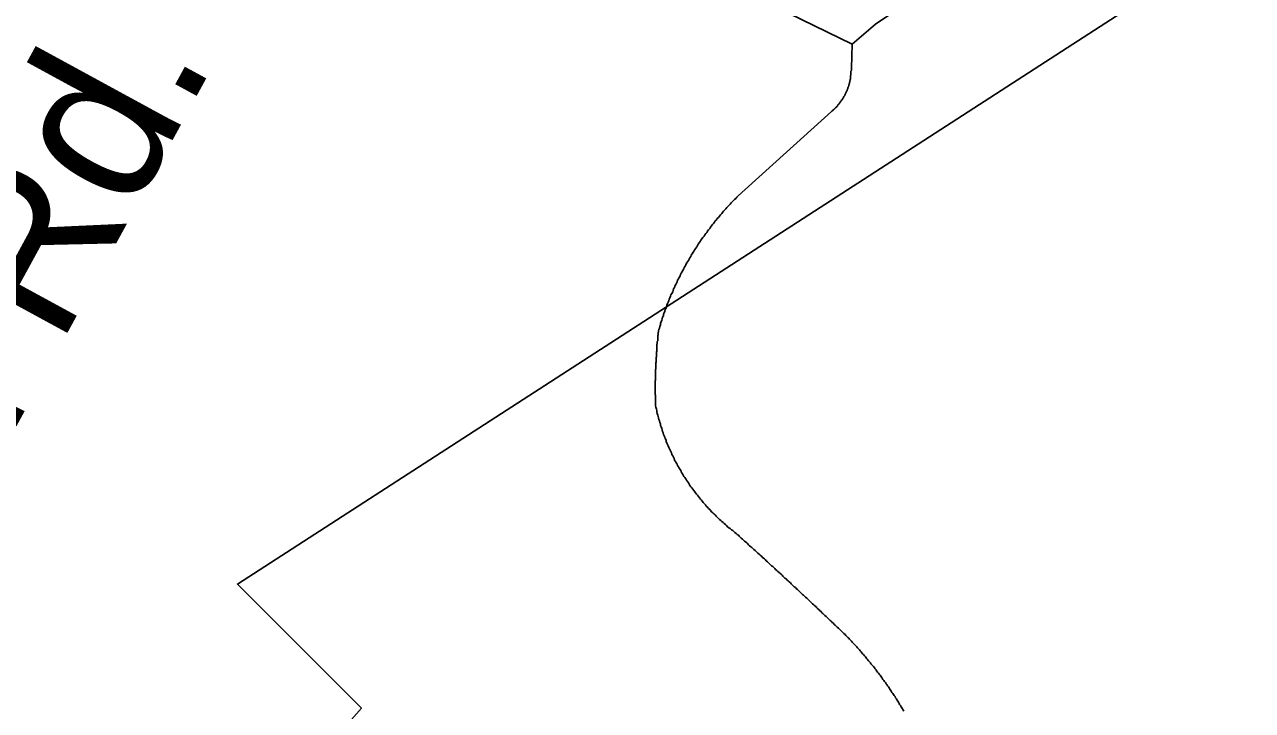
# Model space of a CAD drawing. Extents: x 1268485 to 1426702, y 514839 to 616766.
# Drawn here: x 1383519 to 1384033, y 559270 to 559557 of the extents above; entities that cross this region are included whole.
import ezdxf

# ---------------------------------------------------------------- set-up
doc = ezdxf.new("R2010")
doc.units = 0
for name, color, linetype in [('Old_Level_11', 7, 'Continuous'), ('Old_Level_35', 7, 'Continuous'), ('Old_Level_48', 7, 'Continuous'), ('Old_Level_49', 7, 'Continuous')]:
    doc.layers.add(name, color=color, linetype=linetype)

msp = doc.modelspace()

# ---------------------------------------------------------------- linework, layer by layer
at = {"layer": 'Old_Level_35'}
for p, q in [((1383865.343, 559549.201), (1383865.035, 559539.103)), ((1383856.731, 559520.956), (1383817.668, 559485.635))]:
    msp.add_line(p, q, dxfattribs=at)
for points in [[(1383542.796, 559711.142), (1383681.001, 559639.681), (1383712.169, 559623.892), (1383865.343, 559549.201)], [(1384008.367, 559649.831), (1383956.489, 559613.383), (1383909.224, 559580.574), (1383875.083, 559557.558), (1383865.343, 559549.201)], [(1383865.035, 559539.103), (1383865.035, 559538.949), (1383865.035, 559538.744), (1383865.035, 559538.488), (1383865.035, 559538.334), (1383865.035, 559538.128), (1383864.83, 559537.873), (1383864.83, 559537.668), (1383864.83, 559537.513), (1383864.83, 559537.257), (1383864.83, 559537.052), (1383864.83, 559536.898), (1383864.83, 559536.642), (1383864.83, 559536.437), (1383864.83, 559536.232), (1383864.728, 559535.975), (1383864.728, 559535.822), (1383864.728, 559535.617), (1383864.728, 559535.463), (1383864.728, 559535.207), (1383864.625, 559535.002), (1383864.625, 559534.797), (1383864.625, 559534.54), (1383864.523, 559534.387), (1383864.523, 559534.182), (1383864.523, 559533.977), (1383864.42, 559533.772), (1383864.42, 559533.566), (1383864.42, 559533.361), (1383864.215, 559533.207), (1383864.215, 559532.951), (1383864.215, 559532.746), (1383864.113, 559532.541), (1383864.113, 559532.387), (1383864.01, 559532.131), (1383864.01, 559531.926), (1383863.908, 559531.772), (1383863.908, 559531.567), (1383863.703, 559531.362), (1383863.703, 559531.106), (1383863.6, 559530.952), (1383863.6, 559530.747), (1383863.498, 559530.542), (1383863.395, 559530.388), (1383863.395, 559530.183), (1383863.292, 559529.978), (1383863.292, 559529.824), (1383863.087, 559529.619), (1383862.985, 559529.363), (1383862.985, 559529.209), (1383862.882, 559529.004), (1383862.78, 559528.799), (1383862.575, 559528.645), (1383862.575, 559528.44), (1383862.472, 559528.235), (1383862.37, 559528.081), (1383862.267, 559527.876), (1383862.267, 559527.671), (1383862.165, 559527.568), (1383861.96, 559527.363), (1383861.857, 559527.21), (1383861.755, 559527.005), (1383861.755, 559526.8), (1383861.652, 559526.646), (1383861.55, 559526.44), (1383861.344, 559526.235), (1383861.242, 559526.133), (1383861.139, 559525.928), (1383861.037, 559525.774), (1383860.832, 559525.569), (1383860.729, 559525.415), (1383860.627, 559525.262), (1383860.524, 559525.057), (1383860.422, 559524.852), (1383860.217, 559524.749), (1383860.114, 559524.544), (1383860.012, 559524.39), (1383859.909, 559524.237), (1383859.704, 559524.082), (1383859.602, 559523.929), (1383859.499, 559523.775), (1383859.396, 559523.57), (1383859.294, 559523.416), (1383859.089, 559523.262), (1383858.986, 559523.109), (1383858.884, 559523.006), (1383858.781, 559522.801), (1383858.474, 559522.699), (1383858.371, 559522.494), (1383858.269, 559522.391), (1383858.166, 559522.186), (1383857.961, 559522.084), (1383857.859, 559521.929), (1383857.654, 559521.827), (1383857.551, 559521.622), (1383857.346, 559521.519), (1383857.243, 559521.366), (1383857.038, 559521.263), (1383856.833, 559521.058), (1383856.731, 559520.956)], [(1383817.668, 559485.635), (1383817.156, 559485.123), (1383816.643, 559484.61), (1383816.13, 559484.2), (1383815.72, 559483.687), (1383815.208, 559483.175), (1383814.798, 559482.764), (1383814.388, 559482.252), (1383813.875, 559481.739), (1383813.362, 559481.227), (1383812.952, 559480.766), (1383812.542, 559480.253), (1383812.029, 559479.74), (1383811.619, 559479.228), (1383811.107, 559478.766), (1383810.799, 559478.253), (1383810.287, 559477.741), (1383809.876, 559477.228), (1383809.466, 559476.665), (1383808.954, 559476.203), (1383808.646, 559475.69), (1383808.133, 559475.177), (1383807.723, 559474.614), (1383807.416, 559474.101), (1383806.903, 559473.64), (1383806.493, 559473.076), (1383806.083, 559472.563), (1383805.775, 559471.999), (1383805.263, 559471.487), (1383804.853, 559470.923), (1383804.545, 559470.359), (1383804.135, 559469.898), (1383803.725, 559469.333), (1383803.417, 559468.77), (1383802.905, 559468.257), (1383802.495, 559467.693), (1383802.084, 559467.13), (1383801.777, 559466.565), (1383801.367, 559466.002), (1383800.957, 559465.438), (1383800.649, 559464.874), (1383800.341, 559464.31), (1383800.034, 559463.746), (1383799.624, 559463.182), (1383799.214, 559462.618), (1383798.906, 559462.054), (1383798.496, 559461.491), (1383798.086, 559460.926), (1383797.881, 559460.363), (1383797.471, 559459.799), (1383797.163, 559459.183), (1383796.856, 559458.62), (1383796.548, 559458.056), (1383796.138, 559457.492), (1383795.83, 559456.877), (1383795.523, 559456.313), (1383795.113, 559455.698), (1383794.908, 559455.134), (1383794.498, 559454.57), (1383794.292, 559453.955), (1383793.882, 559453.391), (1383793.575, 559452.776), (1383793.37, 559452.212), (1383792.96, 559451.546), (1383792.755, 559450.93), (1383792.344, 559450.366), (1383792.139, 559449.751), (1383791.832, 559449.136), (1383791.627, 559448.572), (1383791.217, 559447.957), (1383791.012, 559447.29), (1383790.704, 559446.727), (1383790.499, 559446.112), (1383790.294, 559445.497), (1383789.884, 559444.881), (1383789.576, 559444.266), (1383789.371, 559443.651), (1383789.166, 559442.984), (1383788.859, 559442.421), (1383788.654, 559441.806), (1383788.346, 559441.191), (1383788.141, 559440.575), (1383787.833, 559439.96), (1383787.731, 559439.293), (1383787.526, 559438.678), (1383787.218, 559438.063), (1383787.013, 559437.397), (1383786.706, 559436.73), (1383786.5, 559436.115), (1383786.398, 559435.5), (1383786.09, 559434.885), (1383785.885, 559434.27), (1383785.783, 559433.604), (1383785.475, 559432.937), (1383785.27, 559432.322), (1383785.168, 559431.706), (1383784.86, 559431.04), (1383784.758, 559430.374), (1383784.45, 559429.758), (1383784.347, 559429.143)], [(1383784.347, 559429.143), (1383784.347, 559428.836), (1383784.245, 559428.477), (1383784.245, 559428.17), (1383784.245, 559427.862), (1383784.245, 559427.555), (1383784.142, 559427.247), (1383784.142, 559426.939), (1383784.142, 559426.632), (1383784.04, 559426.324), (1383784.04, 559425.914), (1383784.04, 559425.607), (1383784.04, 559425.299), (1383784.04, 559424.991), (1383783.835, 559424.684), (1383783.835, 559424.376), (1383783.835, 559424.069), (1383783.835, 559423.761), (1383783.732, 559423.454), (1383783.732, 559423.146), (1383783.732, 559422.838), (1383783.732, 559422.479), (1383783.732, 559422.172), (1383783.63, 559421.864), (1383783.63, 559421.556), (1383783.63, 559421.249), (1383783.63, 559420.941), (1383783.63, 559420.634), (1383783.527, 559420.326), (1383783.527, 559419.916), (1383783.527, 559419.608), (1383783.527, 559419.301), (1383783.527, 559418.993), (1383783.527, 559418.686), (1383783.527, 559418.378), (1383783.425, 559418.07), (1383783.425, 559417.763), (1383783.425, 559417.455), (1383783.425, 559417.148), (1383783.425, 559416.789), (1383783.425, 559416.482), (1383783.425, 559416.174), (1383783.22, 559415.867), (1383783.22, 559415.559), (1383783.22, 559415.251), (1383783.22, 559414.892), (1383783.22, 559414.585), (1383783.22, 559414.226), (1383783.22, 559413.919), (1383783.22, 559413.611), (1383783.22, 559413.303), (1383783.117, 559412.996), (1383783.117, 559412.688), (1383783.117, 559412.381), (1383783.117, 559412.073), (1383783.117, 559411.766), (1383783.117, 559411.458), (1383783.117, 559411.15), (1383783.117, 559410.791), (1383783.117, 559410.484), (1383783.117, 559410.125), (1383783.117, 559409.818), (1383783.117, 559409.51), (1383783.117, 559409.202), (1383783.117, 559408.895), (1383783.117, 559408.587), (1383783.015, 559408.228), (1383783.015, 559407.92), (1383783.015, 559407.613), (1383783.015, 559407.305), (1383783.015, 559406.998), (1383783.015, 559406.69), (1383783.015, 559406.383), (1383783.015, 559406.075), (1383783.015, 559405.665), (1383783.015, 559405.357), (1383783.015, 559405.05), (1383783.015, 559404.742), (1383783.015, 559404.435), (1383783.015, 559404.127), (1383783.015, 559403.819), (1383783.015, 559403.512), (1383783.015, 559403.204), (1383783.015, 559402.897), (1383783.015, 559402.538), (1383783.117, 559402.231), (1383783.117, 559401.923), (1383783.117, 559401.615), (1383783.117, 559401.256), (1383783.117, 559400.949), (1383783.117, 559400.641), (1383783.117, 559400.333), (1383783.117, 559400.026), (1383783.117, 559399.667), (1383783.117, 559399.36), (1383783.117, 559399.052), (1383783.117, 559398.745), (1383783.117, 559398.437), (1383783.117, 559398.13), (1383783.117, 559397.822)], [(1383783.117, 559397.822), (1383783.22, 559397.207), (1383783.527, 559396.489), (1383783.63, 559395.874), (1383783.732, 559395.259), (1383783.835, 559394.644), (1383784.04, 559393.977), (1383784.245, 559393.362), (1383784.347, 559392.747), (1383784.45, 559392.131), (1383784.758, 559391.516), (1383784.86, 559390.901), (1383785.168, 559390.235), (1383785.27, 559389.62), (1383785.475, 559389.005), (1383785.783, 559388.39), (1383785.885, 559387.774), (1383786.09, 559387.108), (1383786.295, 559386.492), (1383786.5, 559385.877), (1383786.706, 559385.314), (1383787.013, 559384.699), (1383787.218, 559384.084), (1383787.526, 559383.417), (1383787.628, 559382.853), (1383787.833, 559382.238), (1383788.141, 559381.623), (1383788.346, 559381.059), (1383788.654, 559380.443), (1383788.961, 559379.828), (1383789.269, 559379.265), (1383789.474, 559378.7), (1383789.781, 559378.085), (1383789.986, 559377.522), (1383790.294, 559376.855), (1383790.602, 559376.292), (1383790.909, 559375.727), (1383791.114, 559375.112), (1383791.524, 559374.549), (1383791.729, 559373.984), (1383792.139, 559373.421), (1383792.344, 559372.806), (1383792.755, 559372.241), (1383792.96, 559371.678), (1383793.37, 559371.114), (1383793.78, 559370.55), (1383793.985, 559369.986), (1383794.395, 559369.422), (1383794.703, 559368.858), (1383795.01, 559368.294), (1383795.42, 559367.833), (1383795.728, 559367.269), (1383796.138, 559366.705), (1383796.548, 559366.141), (1383796.856, 559365.629), (1383797.163, 559365.065), (1383797.471, 559364.552), (1383797.881, 559363.988), (1383798.291, 559363.476), (1383798.701, 559362.963), (1383799.111, 559362.451), (1383799.521, 559361.886), (1383799.829, 559361.374), (1383800.239, 559360.861), (1383800.649, 559360.4), (1383801.162, 559359.887), (1383801.469, 559359.323), (1383801.879, 559358.81), (1383802.289, 559358.298), (1383802.7, 559357.837), (1383803.11, 559357.324), (1383803.622, 559356.862), (1383804.032, 559356.401), (1383804.34, 559355.889), (1383804.853, 559355.376), (1383805.263, 559354.914), (1383805.775, 559354.453), (1383806.288, 559353.941), (1383806.596, 559353.479), (1383807.108, 559353.018), (1383807.621, 559352.556), (1383808.031, 559352.146), (1383808.544, 559351.634), (1383808.954, 559351.173), (1383809.364, 559350.763), (1383809.876, 559350.301), (1383810.389, 559349.891), (1383810.902, 559349.43), (1383811.414, 559349.02), (1383811.824, 559348.558), (1383812.337, 559348.148), (1383812.85, 559347.687), (1383813.26, 559347.225), (1383813.772, 559346.815), (1383814.388, 559346.456), (1383814.9, 559345.995), (1383815.413, 559345.636), (1383815.925, 559345.174), (1383816.336, 559344.816), (1383816.848, 559344.354)], [(1383816.848, 559344.354), (1383817.258, 559343.996), (1383817.771, 559343.637), (1383818.078, 559343.226), (1383818.591, 559342.816), (1383819.001, 559342.458), (1383819.514, 559342.048), (1383819.924, 559341.638), (1383820.334, 559341.228), (1383820.744, 559340.868), (1383821.257, 559340.458), (1383821.667, 559340.048), (1383822.077, 559339.69), (1383822.487, 559339.228), (1383823, 559338.87), (1383823.41, 559338.51), (1383823.922, 559338.049), (1383824.23, 559337.69), (1383824.743, 559337.332), (1383825.153, 559336.87), (1383825.665, 559336.511), (1383825.973, 559336.101), (1383826.486, 559335.691), (1383826.896, 559335.332), (1383827.408, 559334.922), (1383827.716, 559334.512), (1383828.229, 559334.102), (1383828.639, 559333.743), (1383829.151, 559333.333), (1383829.459, 559332.923), (1383829.972, 559332.564), (1383830.382, 559332.103), (1383830.792, 559331.744), (1383831.202, 559331.333), (1383831.612, 559330.923), (1383832.125, 559330.565), (1383832.535, 559330.103), (1383833.047, 559329.745), (1383833.355, 559329.385), (1383833.868, 559328.924), (1383834.278, 559328.565), (1383834.79, 559328.104), (1383835.098, 559327.745), (1383835.61, 559327.387), (1383836.021, 559326.925), (1383836.328, 559326.566), (1383836.841, 559326.105), (1383837.251, 559325.746), (1383837.763, 559325.387), (1383838.174, 559324.926), (1383838.584, 559324.567), (1383838.994, 559324.106), (1383839.506, 559323.747), (1383839.917, 559323.388), (1383840.327, 559322.926), (1383840.737, 559322.568), (1383841.147, 559322.106), (1383841.659, 559321.748), (1383841.967, 559321.388), (1383842.48, 559320.927), (1383842.89, 559320.568), (1383843.402, 559320.107), (1383843.71, 559319.748), (1383844.223, 559319.338), (1383844.633, 559318.928), (1383845.043, 559318.569), (1383845.453, 559318.108), (1383845.863, 559317.749), (1383846.376, 559317.287), (1383846.786, 559316.929), (1383847.298, 559316.519), (1383847.606, 559316.109), (1383848.016, 559315.699), (1383848.529, 559315.289), (1383848.836, 559314.929), (1383849.349, 559314.519), (1383849.759, 559314.109), (1383850.272, 559313.699), (1383850.579, 559313.289), (1383850.989, 559312.879), (1383851.502, 559312.52), (1383851.912, 559312.059), (1383852.425, 559311.7), (1383852.732, 559311.238), (1383853.142, 559310.88), (1383853.655, 559310.418), (1383853.963, 559310.06), (1383854.475, 559309.65), (1383854.885, 559309.239), (1383855.398, 559308.829), (1383855.706, 559308.419), (1383856.116, 559308.009), (1383856.628, 559307.65), (1383857.038, 559307.189), (1383857.551, 559306.83), (1383857.859, 559306.369), (1383858.269, 559306.01), (1383858.781, 559305.549), (1383859.089, 559305.189), (1383859.602, 559304.728)], [(1383859.602, 559304.728), (1383860.012, 559304.369), (1383860.422, 559304.011), (1383860.729, 559303.601), (1383861.139, 559303.241), (1383861.55, 559302.883), (1383861.857, 559302.524), (1383862.37, 559302.114), (1383862.78, 559301.703), (1383863.087, 559301.293), (1383863.498, 559300.935), (1383863.908, 559300.576), (1383864.215, 559300.115), (1383864.625, 559299.755), (1383865.035, 559299.397), (1383865.343, 559298.935), (1383865.753, 559298.577), (1383866.163, 559298.115), (1383866.471, 559297.757), (1383866.881, 559297.397), (1383867.291, 559296.936), (1383867.599, 559296.577), (1383868.009, 559296.116), (1383868.419, 559295.757), (1383868.726, 559295.296), (1383869.136, 559294.886), (1383869.342, 559294.476), (1383869.752, 559294.066), (1383870.162, 559293.706), (1383870.469, 559293.245), (1383870.879, 559292.835), (1383871.29, 559292.425), (1383871.495, 559292.015), (1383871.905, 559291.553), (1383872.212, 559291.143), (1383872.622, 559290.733), (1383873.032, 559290.323), (1383873.238, 559289.862), (1383873.648, 559289.452), (1383873.955, 559288.99), (1383874.365, 559288.58), (1383874.673, 559288.17), (1383874.98, 559287.76), (1383875.391, 559287.299), (1383875.596, 559286.889), (1383876.006, 559286.427), (1383876.416, 559286.017), (1383876.621, 559285.556), (1383877.031, 559285.146), (1383877.339, 559284.684), (1383877.646, 559284.274), (1383877.954, 559283.813), (1383878.261, 559283.351), (1383878.671, 559282.941), (1383878.876, 559282.429), (1383879.287, 559282.018), (1383879.594, 559281.557), (1383879.902, 559281.147), (1383880.209, 559280.686), (1383880.517, 559280.173), (1383880.824, 559279.763), (1383881.132, 559279.302), (1383881.337, 559278.892), (1383881.747, 559278.379), (1383881.952, 559277.917), (1383882.362, 559277.507), (1383882.67, 559277.046), (1383882.977, 559276.585), (1383883.285, 559276.124), (1383883.49, 559275.611), (1383883.9, 559275.201), (1383884.105, 559274.739), (1383884.413, 559274.226), (1383884.72, 559273.816), (1383885.028, 559273.304), (1383885.233, 559272.894), (1383885.541, 559272.381), (1383885.848, 559271.92), (1383886.156, 559271.458), (1383886.361, 559270.997), (1383886.668, 559270.485), (1383886.976, 559270.075)]]:
    msp.add_lwpolyline(points, dxfattribs=at)
at = {"layer": 'Old_Level_48'}
msp.add_lwpolyline([(1386532.055, 561288.781), (1385856.481, 560115.548), (1385330.296, 559224.821), (1385207.465, 559577.123), (1384988.359, 560198.637), (1384005.705, 559580.446), (1383608.255, 559323.216), (1383660.113, 559271.325), (1383573.683, 559173.309), (1384395.778, 558134.678), (1384935.242, 557499.869), (1384850.586, 556981.387), (1385003.296, 557124.301), (1385448.147, 557117.654), (1386050.323, 556917.998), (1386496.621, 556747.791)], dxfattribs=at)
at = {"layer": 'Old_Level_49'}
msp.add_lwpolyline([(1386532.055, 561288.781), (1385856.481, 560115.548), (1385330.296, 559224.821), (1385207.465, 559577.123), (1384988.359, 560198.637), (1384005.705, 559580.446), (1383608.255, 559323.216), (1383660.113, 559271.325), (1383573.683, 559173.309), (1384395.778, 558134.678), (1384935.242, 557499.869), (1384850.586, 556981.387), (1385003.296, 557124.301), (1385448.147, 557117.654), (1386050.323, 556917.998), (1386496.621, 556747.791)], dxfattribs=at)

# ---------------------------------------------------------------- texts
at = {"layer": 'Old_Level_11'}
msp.add_text('Spring Wood Rd.', height=65.61666, rotation=61.39422, dxfattribs=at).set_placement((1383279.149, 558955.285))

doc.saveas('drawing.dxf')
